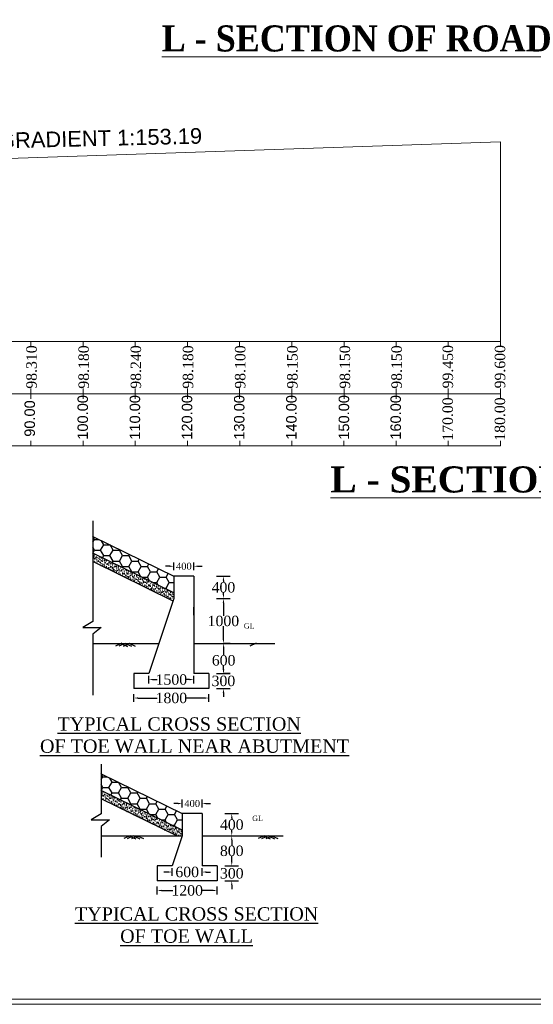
# Model space of a CAD drawing. Header units: millimetres. Extents: x -20950785 to 389010297, y -11535949 to 14056629.
# Tile 628 of 654: x 13421290 to 13519772, y 820311 to 1008928. Entities that reach past the tile are written whole.
import ezdxf

# ---------------------------------------------------------------- set-up
doc = ezdxf.new("R2010")
doc.units = ezdxf.units.MM
doc.header["$LTSCALE"] = 60
doc.header["$MEASUREMENT"] = 0
doc.linetypes.add('ACAD_ISO03W100', pattern=[30, 12, -18])
doc.layers.add('PDF_H.F.L.', color=7, linetype='ACAD_ISO03W100')
doc.layers.add('PDF_TEXT', color=7, linetype='Continuous')
doc.styles.add('Annotative', font='arial.ttf')
doc.styles.add('style1', font='txt.shx', dxfattribs={"height": 1})
doc.dimstyles.get("Standard").update_dxf_attribs({"dimtxt": 400, "dimasz": 215, "dimexe": 0.18, "dimexo": 0.0625, "dimgap": 0.09, "dimtad": 0, "dimtih": 1, "dimtoh": 1, "dimdec": 0, "dimzin": 4, "dimdsep": 46, "dimtxsty": 'Standard', "dimblk": 'OPEN90', "dimcen": 0, "dimadec": 0, "dimazin": 1, "dimtfac": 1, "dimtdec": 0, "dimtix": 1, "dimtofl": 0, "dimtmove": 0, "dimatfit": 3, "dimldrblk": 'OPEN30', "dimfxl": 1, "dimtolj": 1, "dimtzin": 0, "dimarcsym": 0})

# ---------------------------------------------------------------- blocks, each defined once
blk = doc.blocks.new('*D4329')
at = {"color": 0, "linetype": 'Continuous', "lineweight": -2, "transparency": 16777216}
for p, q in [((13451652, 858768), (13450852, 858768)), ((13452452, 858768), (13452452, 858768)), ((13456277, 858768), (13456277, 858768)), ((13457077, 858768), (13457877, 858768))]:
    blk.add_line(p, q, dxfattribs=at)
at = {"color": 0, "linetype": 'Continuous', "lineweight": 9, "transparency": 16777216}
for points in [[(13451652, 858901), (13451652, 858635), (13452452, 858768)], [(13457077, 858901), (13457077, 858635), (13456277, 858768)]]:
    blk.add_solid(points, dxfattribs=at)
at = {"layer": 'Defpoints', "color": 0, "linetype": 'Continuous', "lineweight": 9, "transparency": 16777216}
for p in [(13452452, 858768), (13456277, 858768), (13456277, 858768)]:
    blk.add_point(p, dxfattribs=at)
at = {"color": 0, "linetype": 'Continuous', "transparency": 16777216, "insert": (13454364, 858768), "char_height": 400, "attachment_point": 5}
blk.add_mtext('\\A1;{\\fTimes New Roman|b0|i0|c0|p18;\\H3.33333x;400}', dxfattribs=at)
blk = doc.blocks.new('*D4330')
at = {"color": 0, "linetype": 'Continuous', "lineweight": -2, "transparency": 16777216}
for p, q in [((13447670, 842119), (13447670, 842119)), ((13448470, 842119), (13450680, 842119)), ((13458345, 842119), (13456136, 842119)), ((13459145, 842119), (13459145, 842119))]:
    blk.add_line(p, q, dxfattribs=at)
at = {"color": 0, "linetype": 'Continuous', "lineweight": 9, "transparency": 16777216}
for points in [[(13448470, 842252), (13448470, 841986), (13447670, 842119)], [(13458345, 842252), (13458345, 841986), (13459145, 842119)]]:
    blk.add_solid(points, dxfattribs=at)
at = {"layer": 'Defpoints', "color": 0, "linetype": 'Continuous', "lineweight": 9, "transparency": 16777216}
for p in [(13447670, 842119), (13459145, 842119), (13459145, 842119)]:
    blk.add_point(p, dxfattribs=at)
at = {"color": 0, "linetype": 'Continuous', "transparency": 16777216, "insert": (13453408, 842119), "char_height": 400, "attachment_point": 5}
blk.add_mtext('\\A1;{\\fTimes New Roman|b0|i0|c0|p18;\\H5x;1200}', dxfattribs=at)
blk = doc.blocks.new('*D4331')
at = {"color": 0, "linetype": 'Continuous', "lineweight": -2, "transparency": 16777216}
for p, q in [((13449739, 845650), (13448939, 845650)), ((13450539, 845650), (13450539, 845650)), ((13456277, 845650), (13456277, 845650)), ((13457077, 845650), (13457877, 845650))]:
    blk.add_line(p, q, dxfattribs=at)
at = {"color": 0, "linetype": 'Continuous', "lineweight": 9, "transparency": 16777216}
for points in [[(13449739, 845783), (13449739, 845517), (13450539, 845650)], [(13457077, 845783), (13457077, 845517), (13456277, 845650)]]:
    blk.add_solid(points, dxfattribs=at)
at = {"layer": 'Defpoints', "color": 0, "linetype": 'Continuous', "lineweight": 9, "transparency": 16777216}
for p in [(13450539, 845650), (13456277, 845650), (13456277, 845650)]:
    blk.add_point(p, dxfattribs=at)
at = {"color": 0, "linetype": 'Continuous', "transparency": 16777216, "insert": (13453408, 845650), "char_height": 400, "attachment_point": 5}
blk.add_mtext('\\A1;{\\fTimes New Roman|b0|i0|c0|p18;\\H5x;600}', dxfattribs=at)
blk = doc.blocks.new('*D4332')
at = {"color": 0, "linetype": 'Continuous', "lineweight": -2, "transparency": 16777216}
for p, q in [((13461953, 856862), (13461953, 856862)), ((13461953, 856062), (13461953, 855735)), ((13461953, 853374), (13461953, 853701)), ((13461953, 852574), (13461953, 852574))]:
    blk.add_line(p, q, dxfattribs=at)
at = {"color": 0, "linetype": 'Continuous', "lineweight": 9, "transparency": 16777216}
for points in [[(13461820, 856062), (13462087, 856062), (13461953, 856862)], [(13461820, 853374), (13462087, 853374), (13461953, 852574)]]:
    blk.add_solid(points, dxfattribs=at)
at = {"layer": 'Defpoints', "color": 0, "linetype": 'Continuous', "lineweight": 9, "transparency": 16777216}
for p in [(13461953, 856862), (13461953, 856862), (13461953, 852574)]:
    blk.add_point(p, dxfattribs=at)
at = {"color": 0, "linetype": 'Continuous', "transparency": 16777216, "insert": (13461953, 854718), "char_height": 400, "attachment_point": 5}
blk.add_mtext('\\A1;{\\fTimes New Roman|b0|i0|c0|p18;\\H5x;400}', dxfattribs=at)
blk = doc.blocks.new('*D4333')
at = {"color": 0, "linetype": 'Continuous', "lineweight": -2, "transparency": 16777216}
for p, q in [((13461953, 852574), (13461953, 852574)), ((13461953, 851774), (13461953, 850715)), ((13461953, 847621), (13461953, 848680)), ((13461953, 846821), (13461953, 846821))]:
    blk.add_line(p, q, dxfattribs=at)
at = {"color": 0, "linetype": 'Continuous', "lineweight": 9, "transparency": 16777216}
for points in [[(13461820, 851774), (13462086, 851774), (13461953, 852574)], [(13461820, 847621), (13462086, 847621), (13461953, 846821)]]:
    blk.add_solid(points, dxfattribs=at)
at = {"layer": 'Defpoints', "color": 0, "linetype": 'Continuous', "lineweight": 9, "transparency": 16777216}
for p in [(13461953, 852574), (13461953, 852574), (13461953, 846821)]:
    blk.add_point(p, dxfattribs=at)
at = {"color": 0, "linetype": 'Continuous', "transparency": 16777216, "insert": (13461953, 849698), "char_height": 400, "attachment_point": 5}
blk.add_mtext('\\A1;{\\fTimes New Roman|b0|i0|c0|p18;\\H5x;800}', dxfattribs=at)
blk = doc.blocks.new('*D4334')
at = {"color": 0, "linetype": 'Continuous', "lineweight": -2, "transparency": 16777216}
for p, q in [((13461953, 847621), (13461953, 848421)), ((13461953, 846821), (13461953, 846821)), ((13461953, 843952), (13461953, 843952)), ((13461953, 843152), (13461953, 842352))]:
    blk.add_line(p, q, dxfattribs=at)
at = {"color": 0, "linetype": 'Continuous', "lineweight": 9, "transparency": 16777216}
for points in [[(13461820, 847621), (13462087, 847621), (13461953, 846821)], [(13461820, 843152), (13462087, 843152), (13461953, 843952)]]:
    blk.add_solid(points, dxfattribs=at)
at = {"layer": 'Defpoints', "color": 0, "linetype": 'Continuous', "lineweight": 9, "transparency": 16777216}
for p in [(13461953, 846821), (13461953, 846821), (13461953, 843952)]:
    blk.add_point(p, dxfattribs=at)
at = {"color": 0, "linetype": 'Continuous', "transparency": 16777216, "insert": (13461953, 845387), "char_height": 400, "attachment_point": 5}
blk.add_mtext('\\A1;{\\fTimes New Roman|b0|i0|c0|p18;\\H5x;300}', dxfattribs=at)
blk = doc.blocks.new('*D4335')
at = {"color": 0, "linetype": 'Continuous', "lineweight": -2, "transparency": 16777216}
for p, q in [((13450052, 904224), (13449252, 904224)), ((13450852, 904224), (13450852, 904225)), ((13454677, 904224), (13454677, 904225)), ((13455477, 904224), (13456277, 904224))]:
    blk.add_line(p, q, dxfattribs=at)
at = {"color": 0, "linetype": 'Continuous', "lineweight": 9, "transparency": 16777216}
for points in [[(13450052, 904358), (13450052, 904091), (13450852, 904224)], [(13455477, 904358), (13455477, 904091), (13454677, 904224)]]:
    blk.add_solid(points, dxfattribs=at)
at = {"layer": 'Defpoints', "color": 0, "linetype": 'Continuous', "lineweight": 9, "transparency": 16777216}
for p in [(13450852, 904224), (13454677, 904224), (13454677, 904224)]:
    blk.add_point(p, dxfattribs=at)
at = {"color": 0, "linetype": 'Continuous', "transparency": 16777216, "insert": (13452765, 904224), "char_height": 400, "attachment_point": 5}
blk.add_mtext('\\A1;{\\fTimes New Roman|b0|i0|c0|p18;\\H3.33333x;400}', dxfattribs=at)
blk = doc.blocks.new('*D4336')
at = {"color": 0, "linetype": 'Continuous', "lineweight": -2, "transparency": 16777216}
for p, q in [((13443202, 878985), (13443202, 878985)), ((13444002, 878985), (13447647, 878985)), ((13456746, 878985), (13453102, 878985)), ((13457546, 878985), (13457546, 878985))]:
    blk.add_line(p, q, dxfattribs=at)
at = {"color": 0, "linetype": 'Continuous', "lineweight": 9, "transparency": 16777216}
for points in [[(13444002, 879118), (13444002, 878851), (13443202, 878985)], [(13456746, 879118), (13456746, 878851), (13457546, 878985)]]:
    blk.add_solid(points, dxfattribs=at)
at = {"layer": 'Defpoints', "color": 0, "linetype": 'Continuous', "lineweight": 9, "transparency": 16777216}
for p in [(13443202, 878985), (13457546, 878985), (13457546, 878985)]:
    blk.add_point(p, dxfattribs=at)
at = {"color": 0, "linetype": 'Continuous', "transparency": 16777216, "insert": (13450374, 878985), "char_height": 400, "attachment_point": 5}
blk.add_mtext('\\A1;{\\fTimes New Roman|b0|i0|c0|p18;\\H5x;1800}', dxfattribs=at)
blk = doc.blocks.new('*D4337')
at = {"color": 0, "linetype": 'Continuous', "lineweight": -2, "transparency": 16777216}
for p, q in [((13446071, 882516), (13446071, 882516)), ((13446871, 882516), (13447647, 882516)), ((13453877, 882516), (13453102, 882516)), ((13454677, 882516), (13454677, 882516))]:
    blk.add_line(p, q, dxfattribs=at)
at = {"color": 0, "linetype": 'Continuous', "lineweight": 9, "transparency": 16777216}
for points in [[(13446871, 882649), (13446871, 882382), (13446071, 882516)], [(13453877, 882649), (13453877, 882382), (13454677, 882516)]]:
    blk.add_solid(points, dxfattribs=at)
at = {"layer": 'Defpoints', "color": 0, "linetype": 'Continuous', "lineweight": 9, "transparency": 16777216}
for p in [(13446071, 882516), (13454677, 882516), (13454677, 882516)]:
    blk.add_point(p, dxfattribs=at)
at = {"color": 0, "linetype": 'Continuous', "transparency": 16777216, "insert": (13450374, 882516), "char_height": 400, "attachment_point": 5}
blk.add_mtext('\\A1;{\\fTimes New Roman|b0|i0|c0|p18;\\H5x;1500}', dxfattribs=at)
blk = doc.blocks.new('*D4338')
at = {"color": 0, "linetype": 'Continuous', "lineweight": -2, "transparency": 16777216}
for p, q in [((13460354, 902318), (13460354, 902318)), ((13460354, 901518), (13460354, 901192)), ((13460354, 898831), (13460354, 899157)), ((13460354, 898031), (13460354, 898031))]:
    blk.add_line(p, q, dxfattribs=at)
at = {"color": 0, "linetype": 'Continuous', "lineweight": 9, "transparency": 16777216}
for points in [[(13460221, 901518), (13460487, 901518), (13460354, 902318)], [(13460221, 898831), (13460487, 898831), (13460354, 898031)]]:
    blk.add_solid(points, dxfattribs=at)
at = {"layer": 'Defpoints', "color": 0, "linetype": 'Continuous', "lineweight": 9, "transparency": 16777216}
for p in [(13460354, 902318), (13460354, 902318), (13460354, 898031)]:
    blk.add_point(p, dxfattribs=at)
at = {"color": 0, "linetype": 'Continuous', "transparency": 16777216, "insert": (13460354, 900174), "char_height": 400, "attachment_point": 5}
blk.add_mtext('\\A1;{\\fTimes New Roman|b0|i0|c0|p18;\\H5x;400}', dxfattribs=at)
blk = doc.blocks.new('*D4339')
at = {"color": 0, "linetype": 'Continuous', "lineweight": -2, "transparency": 16777216}
for p, q in [((13460354, 898031), (13460353, 898031)), ((13460354, 897231), (13460354, 894753)), ((13460354, 890240), (13460354, 892718)), ((13460354, 889440), (13460354, 889440))]:
    blk.add_line(p, q, dxfattribs=at)
at = {"color": 0, "linetype": 'Continuous', "lineweight": 9, "transparency": 16777216}
for points in [[(13460220, 897231), (13460487, 897231), (13460354, 898031)], [(13460220, 890240), (13460487, 890240), (13460354, 889440)]]:
    blk.add_solid(points, dxfattribs=at)
at = {"layer": 'Defpoints', "color": 0, "linetype": 'Continuous', "lineweight": 9, "transparency": 16777216}
for p in [(13460354, 898031), (13460354, 898031), (13460354, 889440)]:
    blk.add_point(p, dxfattribs=at)
at = {"color": 0, "linetype": 'Continuous', "transparency": 16777216, "insert": (13460354, 893735), "char_height": 400, "attachment_point": 5}
blk.add_mtext('\\A1;{\\fTimes New Roman|b0|i0|c0|p18;\\H5x;1000}', dxfattribs=at)
blk = doc.blocks.new('*D4340')
at = {"color": 0, "linetype": 'Continuous', "lineweight": -2, "transparency": 16777216}
for p, q in [((13460354, 884487), (13460354, 885287)), ((13460354, 883687), (13460354, 883687)), ((13460354, 880818), (13460354, 880818)), ((13460354, 880018), (13460354, 879218))]:
    blk.add_line(p, q, dxfattribs=at)
at = {"color": 0, "linetype": 'Continuous', "lineweight": 9, "transparency": 16777216}
for points in [[(13460221, 884487), (13460487, 884487), (13460354, 883687)], [(13460221, 880018), (13460487, 880018), (13460354, 880818)]]:
    blk.add_solid(points, dxfattribs=at)
at = {"layer": 'Defpoints', "color": 0, "linetype": 'Continuous', "lineweight": 9, "transparency": 16777216}
for p in [(13460354, 883687), (13460354, 883687), (13460354, 880818)]:
    blk.add_point(p, dxfattribs=at)
at = {"color": 0, "linetype": 'Continuous', "transparency": 16777216, "insert": (13460354, 882252), "char_height": 400, "attachment_point": 5}
blk.add_mtext('\\A1;{\\fTimes New Roman|b0|i0|c0|p18;\\H5x;300}', dxfattribs=at)
blk = doc.blocks.new('*D4341')
at = {"color": 0, "linetype": 'Continuous', "lineweight": -2, "transparency": 16777216}
for p, q in [((13461645, 889440), (13460396, 889440)), ((13460396, 888640), (13460396, 887209)), ((13460396, 884487), (13460396, 885174)), ((13461678, 883687), (13460396, 883687))]:
    blk.add_line(p, q, dxfattribs=at)
at = {"color": 0, "linetype": 'Continuous', "lineweight": 9, "transparency": 16777216}
for points in [[(13460263, 888640), (13460530, 888640), (13460396, 889440)], [(13460263, 884487), (13460530, 884487), (13460396, 883687)]]:
    blk.add_solid(points, dxfattribs=at)
at = {"layer": 'Defpoints', "color": 0, "linetype": 'Continuous', "lineweight": 9, "transparency": 16777216}
for p in [(13460396, 889440), (13461645, 889440), (13461678, 883687)]:
    blk.add_point(p, dxfattribs=at)
at = {"color": 0, "linetype": 'Continuous', "transparency": 16777216, "insert": (13460396, 886192), "char_height": 400, "attachment_point": 5}
blk.add_mtext('\\A1;{\\fTimes New Roman|b0|i0|c0|p18;\\H5x;600}', dxfattribs=at)

msp = doc.modelspace()

# ---------------------------------------------------------------- hatches: boundary and pattern name
at = {"linetype": 'Continuous'}
h = msp.add_hatch(dxfattribs=at)
h.set_pattern_fill('HONEY', color=256, scale=9562.5)
h.set_pattern_definition([(0, (-7350268.8, 3922751), (1792.96875, 1035.17099), [1195.3125, -2390.625]), (120, (-7350268.8, 3922751), (-1792.96875, 1035.17099), [1195.3125, -2390.625]), (60, (-7350268.8, 3922751), (4e-13, 2070.34198), [-2390.625, 1195.3125])])
h.paths.add_polyline_path([(13435299.47, 909931.13), (13435299.47, 906741.36), (13450852.39, 899125.43), (13450852.39, 902318.05)])
h = msp.add_hatch(dxfattribs=at)
h.set_pattern_fill('AR-SAND', color=256, scale=286.875)
h.set_pattern_definition([(37.5, (-7350268.8, 3922750.96), (-18.07122, 552.757569), [0, -436.05, 0, -487.6875, 0, -466.171875]), (7.5, (-7350268.8, 3922751), (507.704692, 809.603152), [0, -235.2375, 0, -393.01875, 0, -150.609375]), (327.5, (-7350621.64, 3922750.96), (893.369447, 1.623441), [0, -143.4375, 0, -516.375, 0, -674.15625]), (317.5, (-7350621.64, 3922751), (862.38257, 251.783178), [0, -71.71875, 0, -338.5125, 0, -387.28125])])
h.paths.add_polyline_path([(13435299.47, 906741.36), (13435299.47, 905144.25), (13449826.8, 898030.52), (13450852.39, 898030.52), (13450852.39, 899125.43)])
h = msp.add_hatch(dxfattribs=at)
h.set_pattern_fill('HONEY', color=256, scale=9562.5)
h.set_pattern_definition([(0, (-7348669.4, 3877294.7), (1792.96875, 1035.17099), [1195.3125, -2390.625]), (120, (-7348669.4, 3877294.7), (-1792.96875, 1035.17099), [1195.3125, -2390.625]), (60, (-7348669.4, 3877294.7), (4e-13, 2070.34198), [-2390.625, 1195.3125])])
h.paths.add_polyline_path([(13436898.81, 864474.86), (13436898.81, 861285.09), (13452451.73, 853669.15), (13452451.73, 856861.77)])
h = msp.add_hatch(dxfattribs=at)
h.set_pattern_fill('AR-SAND', color=256, scale=286.875)
h.set_pattern_definition([(37.5, (-7348669.45, 3877294.7), (-18.07122, 552.757569), [0, -436.05, 0, -487.6875, 0, -466.171875]), (7.5, (-7348669.45, 3877294.7), (507.704692, 809.603152), [0, -235.2375, 0, -393.01875, 0, -150.609375]), (327.5, (-7349022.3, 3877294.7), (893.369447, 1.623441), [0, -143.4375, 0, -516.375, 0, -674.15625]), (317.5, (-7349022.3, 3877294.7), (862.38257, 251.783178), [0, -71.71875, 0, -338.5125, 0, -387.28125])])
h.paths.add_polyline_path([(13436898.81, 861285.09), (13436898.81, 859687.98), (13451426.14, 852574.25), (13452451.73, 852574.25), (13452451.73, 853669.15)])

# ---------------------------------------------------------------- linework, layer by layer
at = {"color": 7, "linetype": 'Continuous', "lineweight": 9, "ltscale": 2}
for p, q in [((13513450.28, 985549.03), (13333450.28, 979374.03)), ((13513450.28, 947274.03), (13513450.28, 985549.03)), ((13503450.28, 947274.03), (13503450.28, 946274.03)), ((13513450.28, 947274.03), (13513450.28, 946274.03)), ((13503450.28, 938274.03), (13503450.28, 936274.03)), ((13513450.28, 938274.03), (13513450.28, 936274.03))]:
    msp.add_line(p, q, dxfattribs=at)
at = {"color": 7, "linetype": 'Continuous', "lineweight": 9}
for p, q in [((13493450.28, 947274.03), (13313450.28, 947274.03)), ((13423450.28, 947274.03), (13423450.28, 946274.03)), ((13433450.28, 947274.03), (13433450.28, 946274.03)), ((13443450.28, 947274.03), (13443450.28, 946274.03)), ((13443450.28, 947274.03), (13443450.28, 946274.03)), ((13453450.28, 947274.03), (13453450.28, 946274.03)), ((13463450.28, 947274.03), (13463450.28, 946274.03)), ((13473450.28, 947274.03), (13473450.28, 946274.03)), ((13513450.28, 947274.03), (13483450.28, 947274.03)), ((13483526.78, 947274.03), (13483526.78, 946274.03)), ((13493453.28, 947274.03), (13493453.28, 946274.03)), ((13423450.28, 938274.03), (13423450.28, 936274.03)), ((13433450.28, 938274.03), (13433450.28, 936274.03)), ((13443450.28, 938274.03), (13443450.28, 936274.03)), ((13443450.28, 938274.03), (13443450.28, 936274.03)), ((13453450.28, 938274.03), (13453450.28, 936274.03)), ((13463450.28, 938274.03), (13463450.28, 936274.03)), ((13473450.28, 938274.03), (13473450.28, 936274.03)), ((13483526.78, 938274.03), (13483526.78, 936274.03)), ((13493453.28, 938274.03), (13493453.28, 936274.03)), ((13493450.28, 937274.03), (13313450.28, 937274.03)), ((13513450.28, 937274.03), (13483450.28, 937274.03)), ((13423450.28, 928274.03), (13423450.28, 927274.03)), ((13433450.28, 928274.03), (13433450.28, 927274.03)), ((13443450.28, 928274.03), (13443450.28, 927274.03)), ((13443450.28, 928274.03), (13443450.28, 927274.03)), ((13453450.28, 928274.03), (13453450.28, 927274.03)), ((13463523.82, 928274.03), (13463523.82, 927274.03)), ((13473450.28, 928274.03), (13473450.28, 927274.03)), ((13483450.28, 928274.03), (13483450.28, 927274.03)), ((13493450.28, 928274.03), (13493450.28, 927274.03)), ((13503450.28, 928274.03), (13503450.28, 927274.03)), ((13513450.28, 928274.03), (13513450.28, 927274.03)), ((13303450.28, 927274.03), (13513450.28, 927277.85))]:
    msp.add_line(p, q, dxfattribs=at)
at = {"linetype": 'Continuous'}
for p, q in [((13435299.47, 912897.5), (13435299.47, 893652.8)), ((13450852.39, 903478.38), (13450852.39, 904970.35)), ((13454677.39, 903478.38), (13454677.39, 904970.35)), ((13450852.39, 902318.05), (13450852.39, 898030.52)), ((13454677.39, 902318.05), (13450852.39, 902318.05)), ((13454677.39, 902318.05), (13454677.39, 883686.77)), ((13459029.4, 902318.05), (13461677.66, 902318.05)), ((13450852.39, 898030.52), (13446071.14, 883686.77)), ((13459029.4, 898030.52), (13461677.66, 898030.52)), ((13454677.39, 894887.73), (13454677.39, 896379.7)), ((13435299.47, 893652.8), (13433371.68, 892521.63)), ((13433371.68, 892521.63), (13436894.13, 892521.63)), ((13436894.13, 892521.63), (13435299.47, 891239.66)), ((13435299.47, 891239.66), (13435299.47, 879547.99)), ((13435299.47, 889439.87), (13447988.84, 889439.87)), ((13454677.39, 889439.87), (13470197.14, 889439.87)), ((13446071.14, 883686.77), (13443202.39, 883686.77)), ((13443202.39, 883686.77), (13443202.39, 880818.02)), ((13446071.14, 881769.76), (13446071.14, 883261.74)), ((13457546.14, 883686.77), (13454677.39, 883686.77)), ((13454677.39, 881769.76), (13454677.39, 883261.74)), ((13457546.14, 883686.77), (13457546.14, 880818.02)), ((13459029.4, 883686.77), (13461677.66, 883686.77)), ((13457546.14, 880818.02), (13443202.39, 880818.02)), ((13443202.39, 878238.64), (13443202.39, 879730.61)), ((13457546.14, 878238.64), (13457546.14, 879730.61)), ((13459029.4, 880818.02), (13461677.66, 880818.02)), ((13436898.81, 866320.05), (13436898.81, 856787.18)), ((13452451.73, 858022.11), (13452451.73, 859514.08)), ((13456276.73, 858022.11), (13456276.73, 859514.08)), ((13436898.81, 856787.18), (13434971.02, 855656.01)), ((13452451.73, 856861.77), (13452451.73, 852574.25)), ((13456276.73, 856861.77), (13452451.73, 856861.77)), ((13456276.73, 856861.77), (13456276.73, 846821.15)), ((13460628.74, 856861.77), (13463277, 856861.77)), ((13434971.02, 855656.01), (13438493.47, 855656.01)), ((13438493.47, 855656.01), (13436898.81, 854374.04)), ((13436898.81, 854374.04), (13436898.81, 848528.2)), ((13436898.81, 852574.25), (13452451.73, 852574.25)), ((13452451.73, 852574.25), (13450539.23, 846821.15)), ((13456276.73, 852574.25), (13471796.48, 852574.25)), ((13450539.23, 846821.15), (13447670.48, 846821.15)), ((13447670.48, 846821.15), (13447670.48, 843952.4)), ((13450539.23, 844904.14), (13450539.23, 846396.11)), ((13459145.48, 846821.15), (13456276.73, 846821.15)), ((13456276.73, 844904.14), (13456276.73, 846396.11)), ((13459145.48, 846821.15), (13459145.48, 843952.4)), ((13460628.74, 846821.15), (13463277, 846821.15)), ((13459145.48, 843952.4), (13447670.48, 843952.4)), ((13460628.74, 843952.4), (13463277, 843952.4)), ((13447670.48, 841373.02), (13447670.48, 842864.99)), ((13459145.48, 841373.02), (13459145.48, 842864.99))]:
    msp.add_line(p, q, dxfattribs=at)
for p, q in [((13440868.23, 889462.47), (13439641.4, 888920.8)), ((13441533.06, 889439.87), (13440306.23, 888898.19)), ((13440734.26, 889412.71), (13441961.09, 888871.03)), ((13442331.85, 889412.71), (13441105.02, 888871.03)), ((13441533.06, 889439.87), (13442759.88, 888898.19)), ((13442197.88, 889462.47), (13443424.71, 888920.8)), ((13466642.02, 889462.47), (13465415.19, 888920.8)), ((13442467.57, 852596.85), (13441240.74, 852055.18)), ((13443132.4, 852574.25), (13441905.57, 852032.57)), ((13443132.4, 852574.25), (13444359.22, 852032.57)), ((13443797.22, 852596.85), (13445024.05, 852055.18)), ((13468241.36, 852596.85), (13467014.53, 852055.18)), ((13468906.19, 852574.25), (13467679.36, 852032.57)), ((13468906.19, 852574.25), (13470133.02, 852032.57)), ((13469571.02, 852596.85), (13470797.84, 852055.18)), ((13442333.6, 852547.09), (13443560.43, 852005.41)), ((13443931.19, 852547.09), (13442704.36, 852005.41)), ((13468107.39, 852547.09), (13469334.22, 852005.41)), ((13469704.98, 852547.09), (13468478.15, 852005.41))]:
    msp.add_line(p, q)
at = {"color": 7, "linetype": 'Continuous', "lineweight": 9, "ltscale": 20}
for points in [[(13299969.5, 1084402.5), (13678112, 1084402.5), (13678112, 820311), (13299969.5, 820311)], [(13300969.5, 1083402.5), (13677112, 1083402.5), (13677112, 821311), (13300969.5, 821311)]]:
    msp.add_lwpolyline(points, close=True, dxfattribs=at)
at = {"linetype": 'Continuous'}
for points in [[(13435299.47, 909931.13), (13450852.39, 902318.05)], [(13450852.39, 899125.43), (13435299.47, 906741.36)], [(13450695.84, 897560.85), (13435299.47, 905144.25)], [(13436898.81, 864474.86), (13452451.73, 856861.77)], [(13452451.73, 853669.15), (13436898.81, 861285.09)], [(13451426.14, 852574.25), (13436898.81, 859687.98)]]:
    msp.add_lwpolyline(points, dxfattribs=at)

# ---------------------------------------------------------------- texts
at = {"linetype": 'Continuous', "lineweight": 9, "char_height": 2000, "attachment_point": 1, "rotation": 90}
for s, insert in [('{\\fTimes New Roman|b0|i0|c0|p18;98.310}', (13422563.99, 938238.23)), ('{\\fTimes New Roman|b0|i0|c0|p18;98.180}', (13432563.99, 938238.23)), ('{\\fTimes New Roman|b0|i0|c0|p18;98.240}', (13442563.99, 938238.23)), ('{\\fTimes New Roman|b0|i0|c0|p18;98.180}', (13452563.99, 938238.23)), ('{\\fTimes New Roman|b0|i0|c0|p18;98.100}', (13462563.99, 938238.23)), ('{\\fTimes New Roman|b0|i0|c0|p18;98.150}', (13472563.99, 938238.23)), ('{\\fTimes New Roman|b0|i0|c0|p18;98.150}', (13482640.49, 938238.23)), ('{\\fTimes New Roman|b0|i0|c0|p18;98.150}', (13492566.99, 938238.23)), ('{\\fTimes New Roman|b0|i0|c0|p18;99.450}', (13502381.69, 938297.43)), ('{\\fTimes New Roman|b0|i0|c0|p18;99.600}', (13512381.69, 938297.43)), ('{\\fTimes New Roman|b0|i0|c0|p18;170.00}', (13502359.22, 928269.87)), ('{\\fTimes New Roman|b0|i0|c0|p18;180.00}', (13512359.22, 928269.87))]:
    msp.add_mtext(s, dxfattribs=dict(at, insert=insert))
at = {"linetype": 'Continuous', "lineweight": 9, "char_height": 2000, "attachment_point": 1, "rotation": 90, "style": 'Annotative'}
for s, insert in [('90.00', (13422213.19, 929027.05)), ('100.00', (13432379.91, 928472)), ('110.00', (13442379.91, 928472)), ('120.00', (13452379.91, 928472)), ('130.00', (13462379.91, 928472)), ('140.00', (13472379.91, 928472)), ('150.00', (13482456.41, 928472)), ('160.00', (13492382.91, 928472))]:
    msp.add_mtext(s, dxfattribs=dict(at, insert=insert))
at = {"attachment_point": 1, "style": 'style1'}
for s, insert, char_height in [('{\\fTimes New Roman|b0|i0|c0|p18;\\H0.30864x;GL\\H3.24x;                         }', (13464266.38, 893315.73), 3304.8), ('{\\fTimes New Roman|b0|i0|c0|p18;\\H0.72338x;      \\H1.33333x;\\LTYPICAL CROSS SECTION\\l \\P \\LOF TOE WALL NEAR ABUTMENT\\H0.75x;\\l  \\H1.3824x;                    }', (13424217.4, 875291.2), 2643.84), ('{\\fTimes New Roman|b0|i0|c0|p18;\\H0.30864x;GL\\H3.24x;                         }', (13465865.72, 856450.11), 3304.8), ('{\\fTimes New Roman|b0|i0|c0|p18;\\H0.96451x;\\LTYPICAL CROSS SECTION\\l \\P         \\LOF TOE WALL\\l    \\H1.0368x;                   }', (13431890.12, 838904.25), 2643.84)]:
    msp.add_mtext(s, dxfattribs=dict(at, insert=insert, char_height=char_height))
at = {"layer": 'PDF_H.F.L.', "color": 7, "linetype": 'Continuous', "lineweight": 9, "char_height": 5000, "width": 99438.3338, "attachment_point": 1}
for insert in [(13448519.77, 1007840.64), (13480873.65, 923360.17)]:
    msp.add_mtext('{\\fTimes New Roman|b1|i0|c0|p18;\\LL - SECTION OF ROAD}', dxfattribs=dict(at, insert=insert))
at = {"layer": 'PDF_TEXT', "color": 7, "linetype": 'Continuous', "lineweight": 9, "insert": (13381556.77, 983396.99), "char_height": 3000, "attachment_point": 7, "rotation": 1.3416849, "style": 'Annotative'}
msp.add_mtext('LENGTH 180.00M GRADIENT 1:153.19', dxfattribs=at)

# ---------------------------------------------------------------- dimensions: what is measured, and where the dimension line sits
at = {"linetype": 'Continuous'}
for base, p1, p2, text, override, picture, middle in [((13454677.39, 904224.36), (13450852.39, 904224.36), (13454677.39, 904224.36), '{\\fTimes New Roman|b0|i0|c0|p18;\\H3.33333x;400}', {"dimasz": 800, "dimfxl": 300}, '*D4335', (13452764.89, 904224.36)), ((13454677.39, 882515.75), (13446071.14, 882515.75), (13454677.39, 882515.75), '{\\fTimes New Roman|b0|i0|c0|p18;\\H5x;1500}', {"dimasz": 800, "dimfxl": 300}, '*D4337', (13450374.27, 882515.75)), ((13457546.14, 878984.63), (13443202.39, 878984.63), (13457546.14, 878984.63), '{\\fTimes New Roman|b0|i0|c0|p18;\\H5x;1800}', {"dimasz": 800, "dimfxl": 300}, '*D4336', (13450374.27, 878984.63)), ((13456276.73, 858768.09), (13452451.73, 858768.09), (13456276.73, 858768.09), '{\\fTimes New Roman|b0|i0|c0|p18;\\H3.33333x;400}', {"dimasz": 800, "dimfxl": 300}, '*D4329', (13454364.23, 858768.09)), ((13456276.73, 845650.13), (13450539.23, 845650.13), (13456276.73, 845650.13), '{\\fTimes New Roman|b0|i0|c0|p18;\\H5x;600}', {"dimasz": 800, "dimfxl": 300}, '*D4331', (13453407.98, 845650.13)), ((13459145.48, 842119), (13447670.48, 842119), (13459145.48, 842119), '{\\fTimes New Roman|b0|i0|c0|p18;\\H5x;1200}', {"dimtxt": 400, "dimasz": 800, "dimfxl": 300}, '*D4330', (13453407.98, 842119))]:
    dim = msp.add_linear_dim(base=base, p1=p1, p2=p2, text=text, dimstyle='Standard', override=override, dxfattribs=at)
    dim.commit()
    dim.dimension.update_dxf_attribs({"geometry": picture, "text_midpoint": middle})
for base, p1, p2, text, picture, middle in [((13460353.96, 902318.05), (13460353.96, 898030.52), (13460353.96, 902318.05), '{\\fTimes New Roman|b0|i0|c0|p18;\\H5x;400}', '*D4338', (13460353.96, 900174.28)), ((13460353.53, 898030.52), (13460353.53, 889439.87), (13460353.96, 898030.52), '{\\fTimes New Roman|b0|i0|c0|p18;\\H5x;1000}', '*D4339', (13460353.53, 893735.2)), ((13460353.96, 883686.77), (13460353.96, 880818.02), (13460353.96, 883686.77), '{\\fTimes New Roman|b0|i0|c0|p18;\\H5x;300}', '*D4340', (13460353.96, 882252.4)), ((13461953.3, 856861.77), (13461953.3, 852574.25), (13461953.3, 856861.77), '{\\fTimes New Roman|b0|i0|c0|p18;\\H5x;400}', '*D4332', (13461953.3, 854718.01)), ((13461952.87, 852574.25), (13461952.87, 846821.15), (13461953.3, 852574.25), '{\\fTimes New Roman|b0|i0|c0|p18;\\H5x;800}', '*D4333', (13461952.87, 849697.7)), ((13461953.3, 846821.15), (13461953.3, 843952.4), (13461953.3, 846821.15), '{\\fTimes New Roman|b0|i0|c0|p18;\\H5x;300}', '*D4334', (13461953.3, 845386.77))]:
    dim = msp.add_linear_dim(base=base, p1=p1, p2=p2, angle=90, text=text, dimstyle='Standard', override={"dimasz": 800, "dimfxl": 300}, dxfattribs=at)
    dim.commit()
    dim.dimension.update_dxf_attribs({"geometry": picture, "text_midpoint": middle})
dim = msp.add_linear_dim(base=(13460396.36, 889439.87), p1=(13461677.66, 883686.77), p2=(13461644.74, 889439.87), angle=90, text='{\\fTimes New Roman|b0|i0|c0|p18;\\H5x;600}', dimstyle='Standard', override={"dimasz": 800, "dimfxl": 300}, dxfattribs=at)
dim.commit()
dim.dimension.update_dxf_attribs({"geometry": '*D4341', "text_midpoint": (13460396.36, 886191.53), "dimtype": 160})

doc.saveas('drawing.dxf')
